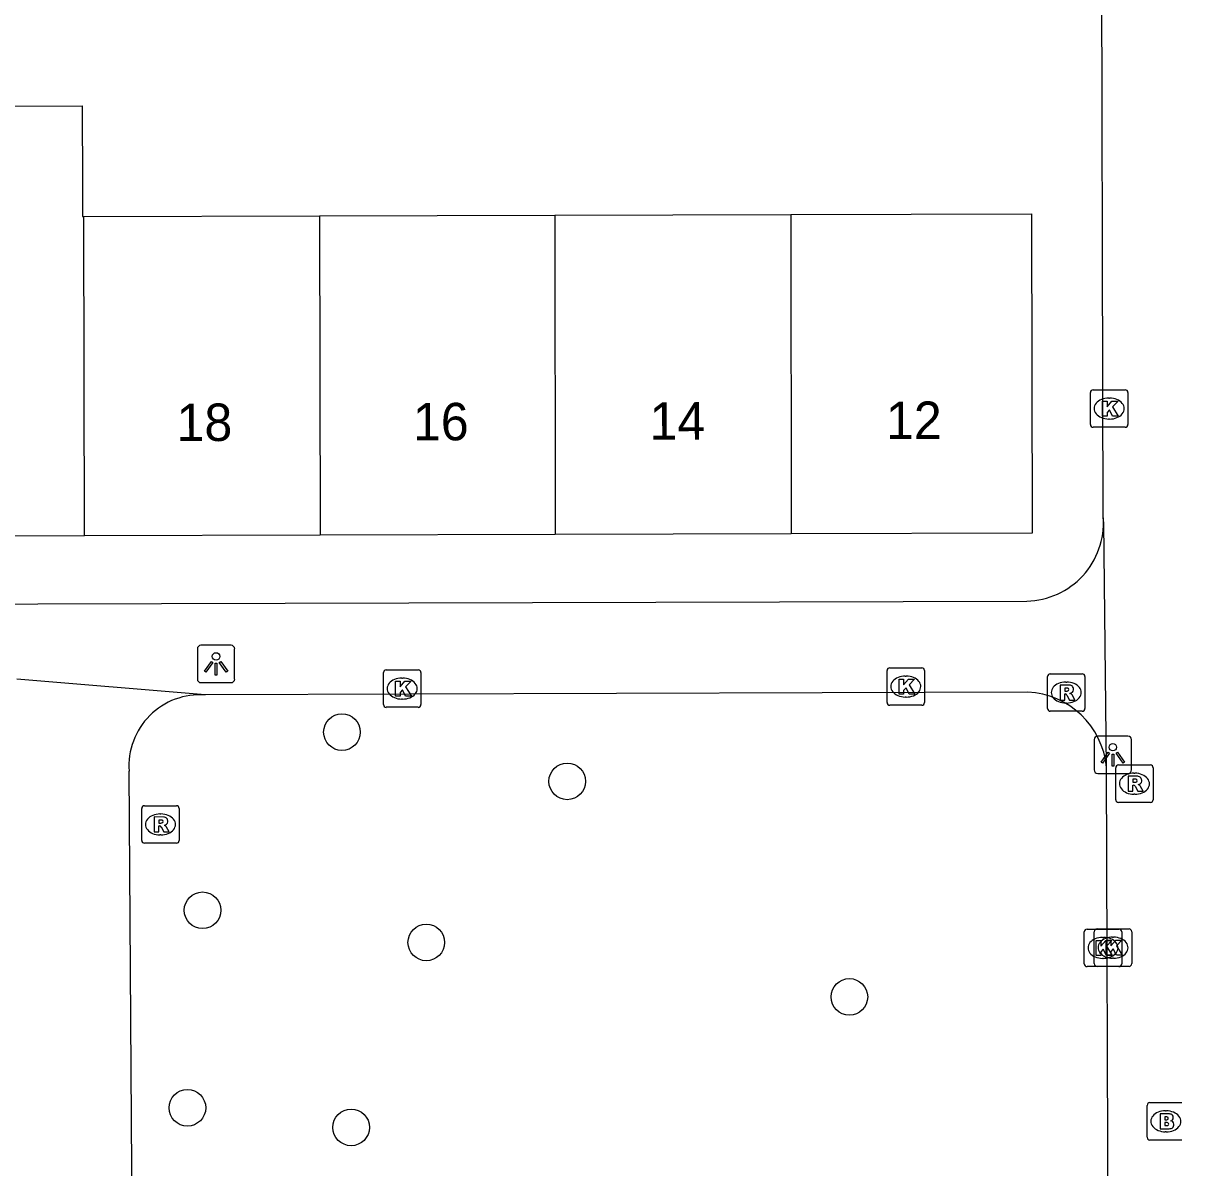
# Model space of a CAD drawing. Extents: x 160732 to 162105, y 387428 to 388479.
# Drawn here: x 161217.02 to 161247.96, y 388176.73 to 388207.28 of the extents above; entities that cross this region are included whole.
import ezdxf

# ---------------------------------------------------------------- set-up
doc = ezdxf.new("R2010")
doc.units = 0
for name, color, linetype in [('IMGEO_Boom', 7, 'Continuous'), ('IMGEO_Brandkraan', 7, 'Continuous'), ('IMGEO_Kolk', 7, 'Continuous'), ('IMGEO_Lichtpunt', 7, 'Continuous'), ('IMGEO_Pand', 7, 'Continuous'), ('IMGEO_Pand_nummerreeks', 7, 'Continuous'), ('IMGEO_Rioolput', 7, 'Continuous'), ('IMGEO_Voetpad_open', 7, 'Continuous')]:
    doc.layers.add(name, color=color, linetype=linetype)

msp = doc.modelspace()

# ---------------------------------------------------------------- linework, layer by layer
at = {"layer": 'IMGEO_Boom'}
for centre in [(161225.53, 388188.355), (161231.545, 388187.041), (161221.808, 388183.599), (161227.782, 388182.741), (161239.079, 388181.287), (161221.403, 388178.327), (161225.775, 388177.804)]:
    msp.add_circle(centre, 0.489, dxfattribs=at)
at = {"layer": 'IMGEO_Brandkraan'}
for p, q in [((161247.029, 388177.54), (161247.029, 388178.392)), ((161247.104, 388178.466), (161247.956, 388178.466)), ((161247.517, 388178.246), (161247.542, 388178.246)), ((161247.956, 388177.466), (161247.104, 388177.466)), ((161247.54, 388177.686), (161247.515, 388177.686))]:
    msp.add_line(p, q, dxfattribs=at)
for points in [[(161247.029, 388177.54), (161247.029, 388178.392)], [(161247.104, 388178.466), (161247.956, 388178.466)], [(161247.377, 388178.166), (161247.377, 388177.766), (161247.59, 388177.766)], [(161247.608, 388178.166), (161247.377, 388178.166)], [(161247.556, 388178.085), (161247.502, 388178.085), (161247.502, 388178.009)], [(161247.502, 388178.009), (161247.555, 388178.009)], [(161247.564, 388177.933), (161247.502, 388177.933), (161247.502, 388177.852)], [(161247.502, 388177.852), (161247.564, 388177.852)], [(161247.956, 388177.466), (161247.104, 388177.466)]]:
    msp.add_lwpolyline(points, dxfattribs=at)
for centre, radius, start, end in [((161247.106, 388178.39), 0.0765, 91.552, 178.448), ((161247.106, 388178.39), 0.0765, 91.552, 178.448), ((161247.557, 388178.047), 0.0379, 267.8285, 90.9355), ((161247.612, 388178.021), 0.145, 59.4692, 91.5367), ((161247.637, 388178.068), 0.0922, 285.5137, 58.1501), ((161247.565, 388177.892), 0.0404, 269.8759, 90.5077), ((161247.596, 388178.017), 0.251, 268.6676, 293.5347), ((161247.642, 388177.876), 0.105, 301.3115, 78.989), ((161247.106, 388177.542), 0.0765, 181.552, 268.448), ((161247.106, 388177.542), 0.0765, 181.552, 268.448)]:
    msp.add_arc(centre, radius, start, end, dxfattribs=at)
for centre, major_axis, ratio, start_param, end_param in [((161247.516, 388177.966), (-0.387, 0.002), 0.722429, 4.712389, 7.853982), ((161247.541, 388177.966), (-0.39, 0.002), 0.717154, 1.570796, 4.712389)]:
    msp.add_ellipse(centre, major_axis=major_axis, ratio=ratio, start_param=start_param, end_param=end_param, dxfattribs=at)
at = {"layer": 'IMGEO_Kolk'}
for p, q in [((161245.515, 388196.566), (161245.515, 388197.418)), ((161245.59, 388197.492), (161246.442, 388197.492)), ((161246.003, 388197.272), (161246.028, 388197.272)), ((161246.516, 388197.418), (161246.516, 388196.566)), ((161246.026, 388196.712), (161246.001, 388196.712)), ((161246.442, 388196.492), (161245.59, 388196.492)), ((161226.638, 388189.091), (161226.638, 388189.943)), ((161226.713, 388190.017), (161227.565, 388190.017)), ((161227.639, 388189.943), (161227.639, 388189.091)), ((161240.084, 388189.145), (161240.084, 388189.997)), ((161240.159, 388190.071), (161241.011, 388190.071)), ((161240.572, 388189.851), (161240.597, 388189.851)), ((161241.085, 388189.997), (161241.085, 388189.145)), ((161227.126, 388189.797), (161227.151, 388189.797)), ((161227.149, 388189.237), (161227.124, 388189.237)), ((161240.595, 388189.291), (161240.57, 388189.291)), ((161227.565, 388189.017), (161226.713, 388189.017)), ((161241.011, 388189.071), (161240.159, 388189.071)), ((161245.351, 388182.17), (161245.351, 388183.022)), ((161245.426, 388183.096), (161246.278, 388183.096)), ((161245.619, 388182.176), (161245.619, 388183.028)), ((161245.694, 388183.102), (161246.546, 388183.102)), ((161246.352, 388183.022), (161246.352, 388182.17)), ((161246.62, 388183.028), (161246.62, 388182.176)), ((161245.839, 388182.876), (161245.864, 388182.876)), ((161246.107, 388182.882), (161246.132, 388182.882)), ((161246.278, 388182.096), (161245.426, 388182.096)), ((161246.546, 388182.102), (161245.694, 388182.102)), ((161245.862, 388182.316), (161245.837, 388182.316)), ((161246.13, 388182.322), (161246.105, 388182.322))]:
    msp.add_line(p, q, dxfattribs=at)
for points in [[(161245.515, 388196.566), (161245.515, 388197.418)], [(161245.59, 388197.492), (161246.442, 388197.492)], [(161246.516, 388197.418), (161246.516, 388196.566)], [(161245.836, 388197.192), (161245.959, 388197.192), (161245.959, 388197.041), (161246.089, 388197.192), (161246.253, 388197.192), (161246.107, 388197.041), (161246.26, 388196.792), (161246.108, 388196.792), (161246.023, 388196.956), (161245.959, 388196.889), (161245.959, 388196.792), (161245.836, 388196.792), (161245.836, 388197.192)], [(161246.442, 388196.492), (161245.59, 388196.492)], [(161226.638, 388189.091), (161226.638, 388189.943)], [(161226.713, 388190.017), (161227.565, 388190.017)], [(161227.639, 388189.943), (161227.639, 388189.091)], [(161240.084, 388189.145), (161240.084, 388189.997)], [(161240.159, 388190.071), (161241.011, 388190.071)], [(161241.085, 388189.997), (161241.085, 388189.145)], [(161226.959, 388189.717), (161227.082, 388189.717), (161227.082, 388189.566), (161227.212, 388189.717), (161227.376, 388189.717), (161227.23, 388189.566), (161227.383, 388189.317), (161227.231, 388189.317), (161227.146, 388189.481), (161227.082, 388189.414), (161227.082, 388189.317), (161226.959, 388189.317), (161226.959, 388189.717)], [(161240.405, 388189.771), (161240.528, 388189.771), (161240.528, 388189.62), (161240.658, 388189.771), (161240.822, 388189.771), (161240.676, 388189.62), (161240.829, 388189.371), (161240.677, 388189.371), (161240.592, 388189.535), (161240.528, 388189.468), (161240.528, 388189.371), (161240.405, 388189.371), (161240.405, 388189.771)], [(161227.565, 388189.017), (161226.713, 388189.017)], [(161241.011, 388189.071), (161240.159, 388189.071)], [(161245.351, 388182.17), (161245.351, 388183.022)], [(161245.426, 388183.096), (161246.278, 388183.096)], [(161245.619, 388182.176), (161245.619, 388183.028)], [(161245.694, 388183.102), (161246.546, 388183.102)], [(161246.352, 388183.022), (161246.352, 388182.17)], [(161246.62, 388183.028), (161246.62, 388182.176)], [(161245.672, 388182.796), (161245.795, 388182.796), (161245.795, 388182.645), (161245.925, 388182.796), (161246.089, 388182.796), (161245.943, 388182.645), (161246.096, 388182.396), (161245.944, 388182.396), (161245.859, 388182.56), (161245.795, 388182.493), (161245.795, 388182.396), (161245.672, 388182.396), (161245.672, 388182.796)], [(161245.94, 388182.802), (161246.063, 388182.802), (161246.063, 388182.651), (161246.193, 388182.802), (161246.357, 388182.802), (161246.211, 388182.651), (161246.364, 388182.402), (161246.212, 388182.402), (161246.127, 388182.566), (161246.063, 388182.499), (161246.063, 388182.402), (161245.94, 388182.402), (161245.94, 388182.802)], [(161246.278, 388182.096), (161245.426, 388182.096)], [(161246.546, 388182.102), (161245.694, 388182.102)]]:
    msp.add_lwpolyline(points, dxfattribs=at)
for centre, start, end in [((161245.592, 388197.416), 91.552, 178.448), ((161245.592, 388197.416), 91.552, 178.448), ((161246.44, 388197.416), 1.552, 88.448), ((161246.44, 388197.416), 1.552, 88.448), ((161245.592, 388196.568), 181.552, 268.448), ((161245.592, 388196.568), 181.552, 268.448), ((161246.44, 388196.568), 271.552, 358.448), ((161246.44, 388196.568), 271.552, 358.448), ((161226.715, 388189.941), 91.552, 178.448), ((161226.715, 388189.941), 91.552, 178.448), ((161227.563, 388189.941), 1.552, 88.448), ((161227.563, 388189.941), 1.552, 88.448), ((161240.161, 388189.995), 91.552, 178.448), ((161240.161, 388189.995), 91.552, 178.448), ((161241.009, 388189.995), 1.552, 88.448), ((161241.009, 388189.995), 1.552, 88.448), ((161226.715, 388189.093), 181.552, 268.448), ((161226.715, 388189.093), 181.552, 268.448), ((161227.563, 388189.093), 271.552, 358.448), ((161227.563, 388189.093), 271.552, 358.448), ((161240.161, 388189.147), 181.552, 268.448), ((161240.161, 388189.147), 181.552, 268.448), ((161241.009, 388189.147), 271.552, 358.448), ((161241.009, 388189.147), 271.552, 358.448), ((161245.428, 388183.02), 91.552, 178.448), ((161245.428, 388183.02), 91.552, 178.448), ((161245.696, 388183.026), 91.552, 178.448), ((161245.696, 388183.026), 91.552, 178.448), ((161246.276, 388183.02), 1.552, 88.448), ((161246.276, 388183.02), 1.552, 88.448), ((161246.544, 388183.026), 1.552, 88.448), ((161246.544, 388183.026), 1.552, 88.448), ((161245.428, 388182.172), 181.552, 268.448), ((161245.428, 388182.172), 181.552, 268.448), ((161245.696, 388182.178), 181.552, 268.448), ((161245.696, 388182.178), 181.552, 268.448), ((161246.276, 388182.172), 271.552, 358.448), ((161246.276, 388182.172), 271.552, 358.448), ((161246.544, 388182.178), 271.552, 358.448), ((161246.544, 388182.178), 271.552, 358.448)]:
    msp.add_arc(centre, 0.0765, start, end, dxfattribs=at)
for centre, major_axis, ratio, start_param, end_param in [((161246.002, 388196.992), (-0.387, 0.002), 0.722429, 4.712389, 7.853982), ((161246.027, 388196.992), (-0.39, 0.002), 0.717154, 1.570796, 4.712389), ((161240.571, 388189.571), (-0.387, 0.002), 0.722429, 4.712389, 7.853982), ((161240.596, 388189.571), (-0.39, 0.002), 0.717154, 1.570796, 4.712389), ((161227.125, 388189.517), (-0.387, 0.002), 0.722429, 4.712389, 7.853982), ((161227.15, 388189.517), (-0.39, 0.002), 0.717154, 1.570796, 4.712389), ((161245.838, 388182.596), (-0.387, 0.002), 0.722429, 4.712389, 7.853982), ((161246.106, 388182.602), (-0.387, 0.002), 0.722429, 4.712389, 7.853982), ((161245.863, 388182.596), (-0.39, 0.002), 0.717154, 1.570796, 4.712389), ((161246.131, 388182.602), (-0.39, 0.002), 0.717154, 1.570796, 4.712389)]:
    msp.add_ellipse(centre, major_axis=major_axis, ratio=ratio, start_param=start_param, end_param=end_param, dxfattribs=at)
at = {"layer": 'IMGEO_Lichtpunt'}
for p, q in [((161221.669, 388190.578), (161221.669, 388189.771)), ((161221.669, 388190.578), (161221.669, 388189.771)), ((161222.571, 388190.673), (161221.763, 388190.673)), ((161222.571, 388190.673), (161221.763, 388190.673)), ((161222.665, 388189.771), (161222.665, 388190.578)), ((161222.665, 388189.771), (161222.665, 388190.578)), ((161221.763, 388189.677), (161222.571, 388189.677)), ((161221.763, 388189.677), (161222.571, 388189.677)), ((161245.616, 388188.154), (161245.616, 388187.347)), ((161245.616, 388188.154), (161245.616, 388187.347)), ((161246.518, 388188.249), (161245.71, 388188.249)), ((161246.518, 388188.249), (161245.71, 388188.249)), ((161246.612, 388187.347), (161246.612, 388188.154)), ((161246.612, 388187.347), (161246.612, 388188.154)), ((161245.71, 388187.253), (161246.518, 388187.253)), ((161245.71, 388187.253), (161246.518, 388187.253))]:
    msp.add_line(p, q, dxfattribs=at)
for points in [[(161222.043, 388190.242), (161222.082, 388190.214), (161221.894, 388189.952), (161221.856, 388189.979), (161222.043, 388190.242)], [(161222.145, 388190.194), (161222.192, 388190.194), (161222.192, 388189.872), (161222.145, 388189.872), (161222.145, 388190.194)], [(161222.255, 388190.214), (161222.293, 388190.241), (161222.48, 388189.979), (161222.441, 388189.951), (161222.255, 388190.214)], [(161245.99, 388187.818), (161246.029, 388187.79), (161245.841, 388187.528), (161245.803, 388187.555), (161245.99, 388187.818)], [(161246.092, 388187.77), (161246.139, 388187.77), (161246.139, 388187.448), (161246.092, 388187.448), (161246.092, 388187.77)], [(161246.202, 388187.79), (161246.24, 388187.817), (161246.427, 388187.555), (161246.388, 388187.527), (161246.202, 388187.79)]]:
    msp.add_lwpolyline(points, dxfattribs=at)
for centre in [(161222.168, 388190.376), (161246.115, 388187.952)]:
    msp.add_circle(centre, 0.0994, dxfattribs=at)
for centre, start, end in [((161221.763, 388190.578), 90, 180), ((161221.763, 388190.578), 90, 180), ((161222.571, 388190.578), 0, 90), ((161222.571, 388190.578), 0, 90), ((161221.763, 388189.771), 180, 270), ((161221.763, 388189.771), 180, 270), ((161222.571, 388189.771), 270, 0), ((161222.571, 388189.771), 270, 360), ((161245.71, 388188.154), 90, 180), ((161245.71, 388188.154), 90, 180), ((161246.518, 388188.154), 0, 90), ((161246.518, 388188.154), 0, 90), ((161245.71, 388187.347), 180, 270), ((161245.71, 388187.347), 180, 270), ((161246.518, 388187.347), 270, 0), ((161246.518, 388187.347), 270, 360)]:
    msp.add_arc(centre, 0.0946, start, end, dxfattribs=at)
at = {"layer": 'IMGEO_Pand'}
for points in [[(161212.334, 388202.099), (161212.332, 388202.903), (161212.327, 388202.903), (161212.321, 388205.057), (161218.594, 388205.075), (161218.6, 388202.925), (161218.603, 388202.117), (161218.636, 388202.117)], [(161237.52, 388202.169), (161243.938, 388202.187), (161243.962, 388193.667), (161237.528, 388193.649)], [(161218.636, 388202.117), (161224.93, 388202.134)], [(161218.652, 388193.597), (161218.636, 388202.117)], [(161224.93, 388202.134), (161231.214, 388202.152)], [(161224.93, 388202.134), (161224.944, 388193.614)], [(161231.214, 388202.152), (161237.52, 388202.169)], [(161231.214, 388202.152), (161231.226, 388193.632)], [(161237.52, 388202.169), (161237.528, 388193.649)], [(161218.652, 388193.597), (161212.35, 388193.579)], [(161224.944, 388193.614), (161218.652, 388193.597)], [(161231.226, 388193.632), (161224.944, 388193.614)], [(161237.528, 388193.649), (161231.226, 388193.632)]]:
    msp.add_lwpolyline(points, dxfattribs=at)
at = {"layer": 'IMGEO_Rioolput'}
for p, q in [((161244.369, 388188.986), (161244.369, 388189.838)), ((161244.444, 388189.912), (161245.296, 388189.912)), ((161245.37, 388189.838), (161245.37, 388188.986)), ((161244.857, 388189.692), (161244.882, 388189.692)), ((161245.296, 388188.912), (161244.444, 388188.912)), ((161244.88, 388189.132), (161244.855, 388189.132)), ((161246.19, 388186.552), (161246.19, 388187.404)), ((161246.265, 388187.478), (161247.117, 388187.478)), ((161247.191, 388187.404), (161247.191, 388186.552)), ((161246.678, 388187.258), (161246.703, 388187.258)), ((161247.117, 388186.478), (161246.265, 388186.478)), ((161246.701, 388186.698), (161246.676, 388186.698)), ((161220.183, 388185.464), (161220.183, 388186.316)), ((161220.258, 388186.39), (161221.11, 388186.39)), ((161220.671, 388186.17), (161220.696, 388186.17)), ((161221.184, 388186.316), (161221.184, 388185.464)), ((161220.694, 388185.61), (161220.669, 388185.61)), ((161221.11, 388185.39), (161220.258, 388185.39))]:
    msp.add_line(p, q, dxfattribs=at)
for points in [[(161244.369, 388188.986), (161244.369, 388189.838)], [(161244.444, 388189.912), (161245.296, 388189.912)], [(161245.37, 388189.838), (161245.37, 388188.986)], [(161244.958, 388189.61), (161244.706, 388189.612), (161244.706, 388189.212)], [(161244.884, 388189.531), (161244.83, 388189.531), (161244.83, 388189.45)], [(161244.706, 388189.212), (161244.83, 388189.212), (161244.83, 388189.374), (161244.841, 388189.374)], [(161244.83, 388189.45), (161244.882, 388189.45)], [(161244.888, 388189.345), (161244.959, 388189.212), (161245.099, 388189.212), (161245.034, 388189.338)], [(161245.296, 388188.912), (161244.444, 388188.912)], [(161246.19, 388186.552), (161246.19, 388187.404)], [(161246.265, 388187.478), (161247.117, 388187.478)], [(161247.191, 388187.404), (161247.191, 388186.552)], [(161246.779, 388187.176), (161246.527, 388187.178), (161246.527, 388186.778)], [(161246.705, 388187.097), (161246.651, 388187.097), (161246.651, 388187.016)], [(161246.527, 388186.778), (161246.651, 388186.778), (161246.651, 388186.94), (161246.662, 388186.94)], [(161246.651, 388187.016), (161246.703, 388187.016)], [(161246.709, 388186.911), (161246.78, 388186.778), (161246.92, 388186.778), (161246.855, 388186.904)], [(161247.117, 388186.478), (161246.265, 388186.478)], [(161220.183, 388185.464), (161220.183, 388186.316)], [(161220.258, 388186.39), (161221.11, 388186.39)], [(161221.184, 388186.316), (161221.184, 388185.464)], [(161220.772, 388186.088), (161220.52, 388186.09), (161220.52, 388185.69)], [(161220.52, 388185.69), (161220.644, 388185.69), (161220.644, 388185.852), (161220.655, 388185.852)], [(161220.698, 388186.009), (161220.644, 388186.009), (161220.644, 388185.928)], [(161220.644, 388185.928), (161220.696, 388185.928)], [(161220.702, 388185.823), (161220.773, 388185.69), (161220.913, 388185.69), (161220.848, 388185.816)], [(161221.11, 388185.39), (161220.258, 388185.39)]]:
    msp.add_lwpolyline(points, dxfattribs=at)
for centre, radius, start, end in [((161244.446, 388189.836), 0.0765, 91.552, 178.448), ((161244.446, 388189.836), 0.0765, 91.552, 178.448), ((161245.294, 388189.836), 0.0765, 1.552, 88.448), ((161245.294, 388189.836), 0.0765, 1.552, 88.448), ((161244.89, 388189.435), 0.0964, 77.0061, 93.1865), ((161244.904, 388189.492), 0.0378, 276.6634, 79.6772), ((161244.957, 388189.5), 0.109, 350.3612, 89.416), ((161244.84, 388189.321), 0.0533, 26.0293, 88.6989), ((161244.866, 388189.639), 0.19, 274.7715, 282.9687), ((161244.955, 388189.5), 0.112, 277.5842, 350.9817), ((161244.939, 388189.285), 0.108, 29.5134, 73.7905), ((161244.446, 388188.988), 0.0765, 181.552, 268.448), ((161244.446, 388188.988), 0.0765, 181.552, 268.448), ((161245.294, 388188.988), 0.0765, 271.552, 358.448), ((161245.294, 388188.988), 0.0765, 271.552, 358.448), ((161246.267, 388187.402), 0.0765, 91.552, 178.448), ((161246.267, 388187.402), 0.0765, 91.552, 178.448), ((161247.115, 388187.402), 0.0765, 1.552, 88.448), ((161247.115, 388187.402), 0.0765, 1.552, 88.448), ((161246.711, 388187.001), 0.0964, 77.0061, 93.1865), ((161246.725, 388187.058), 0.0378, 276.6634, 79.6772), ((161246.778, 388187.066), 0.109, 350.3612, 89.416), ((161246.776, 388187.066), 0.112, 277.5842, 350.9817), ((161246.661, 388186.887), 0.0533, 26.0293, 88.6989), ((161246.687, 388187.205), 0.19, 274.7715, 282.9687), ((161246.76, 388186.851), 0.108, 29.5134, 73.7905), ((161246.267, 388186.554), 0.0765, 181.552, 268.448), ((161246.267, 388186.554), 0.0765, 181.552, 268.448), ((161247.115, 388186.554), 0.0765, 271.552, 358.448), ((161247.115, 388186.554), 0.0765, 271.552, 358.448), ((161220.26, 388186.314), 0.0765, 91.552, 178.448), ((161220.26, 388186.314), 0.0765, 91.552, 178.448), ((161221.108, 388186.314), 0.0765, 1.552, 88.448), ((161221.108, 388186.314), 0.0765, 1.552, 88.448), ((161220.654, 388185.799), 0.0533, 26.0293, 88.6989), ((161220.68, 388186.117), 0.19, 274.7715, 282.9687), ((161220.704, 388185.913), 0.0964, 77.0061, 93.1865), ((161220.718, 388185.97), 0.0378, 276.6634, 79.6772), ((161220.771, 388185.978), 0.109, 350.3612, 89.416), ((161220.769, 388185.978), 0.112, 277.5842, 350.9817), ((161220.753, 388185.763), 0.108, 29.5134, 73.7905), ((161220.26, 388185.466), 0.0765, 181.552, 268.448), ((161220.26, 388185.466), 0.0765, 181.552, 268.448), ((161221.108, 388185.466), 0.0765, 271.552, 358.448), ((161221.108, 388185.466), 0.0765, 271.552, 358.448)]:
    msp.add_arc(centre, radius, start, end, dxfattribs=at)
for centre, major_axis, ratio, start_param, end_param in [((161244.856, 388189.412), (-0.387, 0.002), 0.722429, 4.712389, 7.853982), ((161244.881, 388189.412), (-0.39, 0.002), 0.717154, 1.570796, 4.712389), ((161246.677, 388186.978), (-0.387, 0.002), 0.722429, 4.712389, 7.853982), ((161246.702, 388186.978), (-0.39, 0.002), 0.717154, 1.570796, 4.712389), ((161220.67, 388185.89), (-0.387, 0.002), 0.722429, 4.712389, 7.853982), ((161220.695, 388185.89), (-0.39, 0.002), 0.717154, 1.570796, 4.712389)]:
    msp.add_ellipse(centre, major_axis=major_axis, ratio=ratio, start_param=start_param, end_param=end_param, dxfattribs=at)
at = {"layer": 'IMGEO_Voetpad_open'}
for points in [[(161245.86, 388194.071), (161245.808, 388212.042)], [(161245.947, 388187.422), (161245.873, 388193.938), (161245.86, 388194.071)], [(161167.891, 388191.642), (161243.819, 388191.854)], [(161221.876, 388189.346), (161216.848, 388189.765)], [(161243.842, 388189.421), (161221.876, 388189.346)], [(161246.034, 388162.184), (161245.947, 388187.422)], [(161220.017, 388162.104), (161219.846, 388187.316)]]:
    msp.add_lwpolyline(points, dxfattribs=at)
for centre, radius, start, end in [((161243.773, 388193.944), 2.091, 271.2632, 3.4706), ((161221.736, 388187.456), 1.895, 85.7723, 184.2277), ((161243.734, 388187.2), 2.224, 5.7359, 87.2231)]:
    msp.add_arc(centre, radius, start, end, dxfattribs=at)

# ---------------------------------------------------------------- texts
at = {"layer": 'IMGEO_Pand_nummerreeks'}
for s, p in [('18', (161221.115, 388196.123)), ('16', (161227.428, 388196.141)), ('14', (161233.745, 388196.159)), ('12', (161240.059, 388196.176))]:
    msp.add_text(s, height=1, rotation=0.1595, dxfattribs=at).set_placement(p)

doc.saveas('drawing.dxf')
